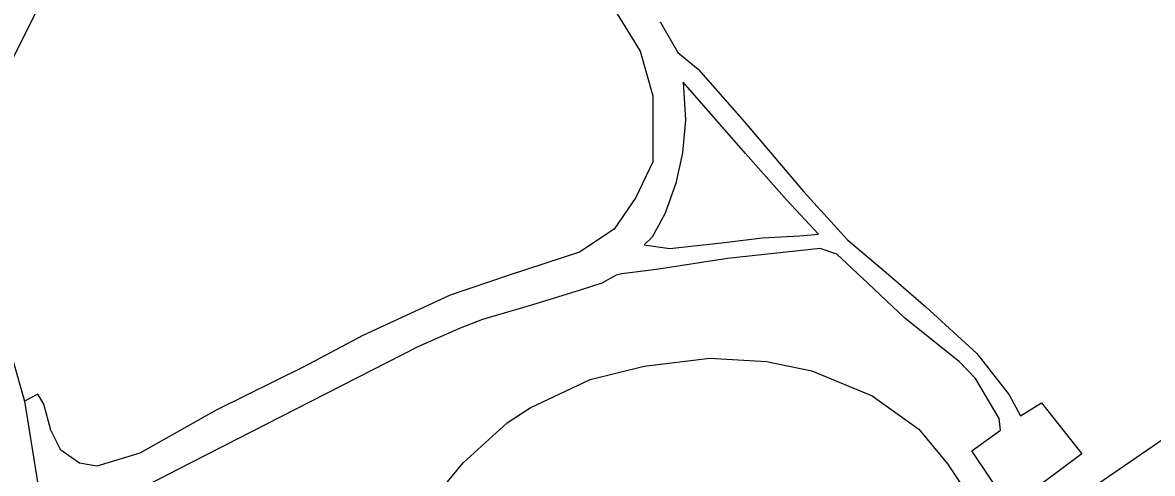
# Model space of a CAD drawing. Extents: x -598233 to -596890, y -1157848 to -1156431.
# Drawn here: x -597625.8 to -597501, y -1157200.6 to -1157150.7 of the extents above; entities that cross this region are included whole.
import ezdxf

# ---------------------------------------------------------------- set-up
doc = ezdxf.new("R2010")
doc.units = 0
doc.layers.add('Level 11', color=7, linetype='Continuous')
doc.layers.add('Level 51', color=7, linetype='Continuous')

msp = doc.modelspace()

# ---------------------------------------------------------------- linework, layer by layer
at = {"layer": 'Level 11'}
for points in [[(-597631.07, -1157163.1), (-597624.4, -1157149.76)], [(-597560.11, -1157149.76), (-597557.57, -1157153.89), (-597556.14, -1157158.81), (-597556.14, -1157166.11), (-597558.05, -1157170.08), (-597560.43, -1157173.57), (-597564.24, -1157176.11), (-597572.02, -1157178.65), (-597578.53, -1157180.88), (-597588.21, -1157185.32), (-597594.72, -1157188.81), (-597604.4, -1157193.58), (-597612.82, -1157198.34), (-597617.58, -1157199.77), (-597619.48, -1157199.45), (-597621.55, -1157198.02), (-597622.66, -1157195.8), (-597623.45, -1157192.94), (-597624.09, -1157191.83), (-597625.56, -1157192.6)], [(-597555.36, -1157150.63), (-597553.38, -1157154.05), (-597551.16, -1157155.87), (-597546.08, -1157161.67), (-597539.49, -1157169.45), (-597534.65, -1157174.76), (-597530.12, -1157178.57), (-597526, -1157182.15), (-597520.36, -1157187.31), (-597516.79, -1157191.91), (-597515.52, -1157194.21), (-597513.22, -1157192.78), (-597508.77, -1157198.42), (-597516.71, -1157204.37), (-597520.92, -1157198.1), (-597517.74, -1157195.8), (-597517.9, -1157194.53), (-597520.52, -1157190.08), (-597522.26, -1157188.26), (-597528.3, -1157183.42), (-597532.42, -1157179.53), (-597535.84, -1157176.35), (-597537.66, -1157175.72), (-597547.9, -1157176.83), (-597555.76, -1157178.02), (-597559.57, -1157178.5), (-597560.21, -1157178.65), (-597561.79, -1157179.53), (-597564.17, -1157180.32), (-597569.57, -1157181.99), (-597574.97, -1157183.58), (-597577.43, -1157184.53), (-597582.11, -1157186.59), (-597593.94, -1157192.62), (-597607.12, -1157199.37), (-597616.8, -1157204.37)], [(-597552.8, -1157157.31), (-597552.54, -1157161.48), (-597552.87, -1157165.12), (-597553.6, -1157168.49), (-597554.79, -1157171.8), (-597556.24, -1157174.45), (-597557.1, -1157175.31), (-597554.28, -1157175.7), (-597548.24, -1157175.04), (-597544.09, -1157174.54), (-597539.91, -1157174.31), (-597537.85, -1157174.12), (-597541.36, -1157170.35), (-597545.92, -1157165.19), (-597552.8, -1157157.31)], [(-597643.5, -1157163.9), (-597643.17, -1157164.35), (-597643.9699, -1157165.9), (-597643.04, -1157168.13), (-597639.02, -1157171.21), (-597635.34, -1157174.61), (-597632.01, -1157178.44), (-597629.26, -1157182.68), (-597626.94, -1157187.82), (-597625.56, -1157192.6), (-597623.2, -1157207.27), (-597629.31, -1157212.68), (-597634.36, -1157216.59), (-597639.6, -1157219.12), (-597645.7, -1157221.25)]]:
    msp.add_lwpolyline(points, dxfattribs=at)
at = {"layer": 'Level 51'}
for points in [[(-597557.11, -1157188.71), (-597549.84, -1157187.83)], [(-597549.84, -1157187.83), (-597543.58, -1157188.21)], [(-597563.06, -1157190.21), (-597557.11, -1157188.71)], [(-597543.58, -1157188.21), (-597538.58, -1157189.25)], [(-597569.7, -1157193.32), (-597563.06, -1157190.21)], [(-597538.58, -1157189.25), (-597531.9099, -1157192.01)], [(-597531.9099, -1157192.01), (-597526.78, -1157195.71)], [(-597572.23, -1157194.99), (-597569.7, -1157193.32)], [(-597577.12, -1157199.4), (-597572.23, -1157194.99)], [(-597496.65, -1157194.67), (-597518.05, -1157209.37)], [(-597526.78, -1157195.71), (-597523.6, -1157199.52)], [(-597582.18, -1157205.59), (-597577.12, -1157199.4)], [(-597523.6, -1157199.52), (-597521.53, -1157202.62)]]:
    msp.add_lwpolyline(points, dxfattribs=at)

doc.saveas('drawing.dxf')
